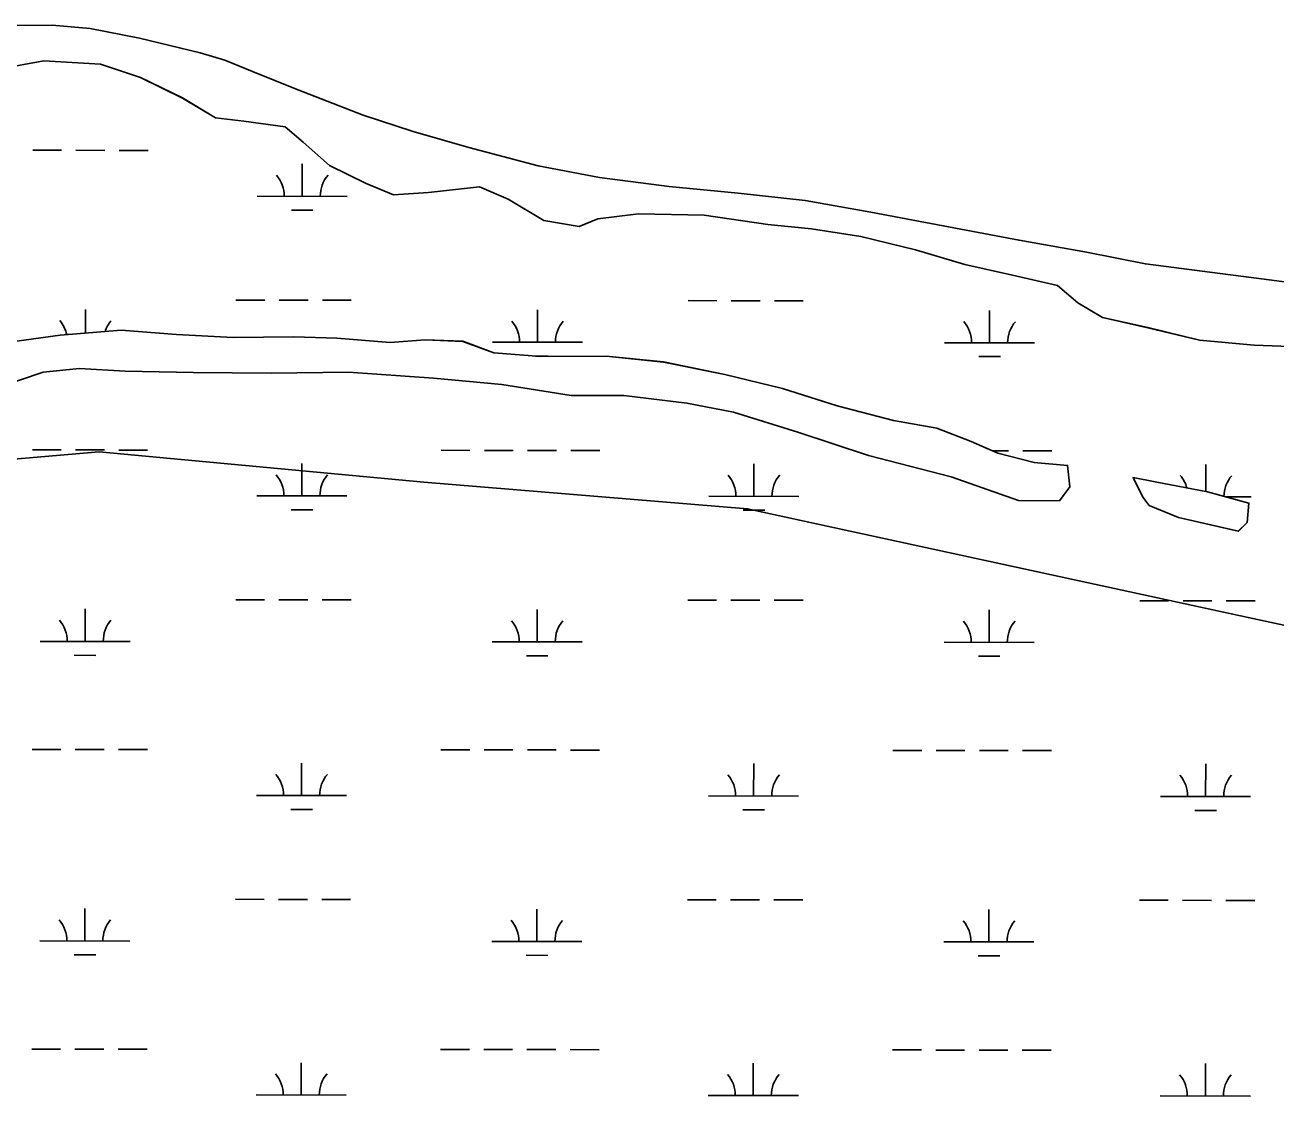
# Model space of a CAD drawing. Extents: x 3148686 to 3186545, y 916144 to 941516.
# Drawn here: x 3176520 to 3177909, y 924858 to 926049 of the extents above; entities that cross this region are included whole.
import ezdxf

# ---------------------------------------------------------------- set-up
doc = ezdxf.new("R2010")
doc.units = 0
for name, color, linetype in [('V-ROAD-CNTR', 7, 'Continuous'), ('V-SITE-VEGE', 7, 'Continuous'), ('V-TOPO-BNDY', 7, 'Continuous'), ('V-TOPO-SHOR', 7, 'Continuous'), ('V-WETL-SWMP', 7, 'Continuous')]:
    doc.layers.add(name, color=color, linetype=linetype)

msp = doc.modelspace()

# ---------------------------------------------------------------- linework, layer by layer
at = {"layer": 'V-ROAD-CNTR'}
for points in [[(3176550.1, 926049), (3176507.6, 926048.4), (3176470, 926038.9), (3176429.4, 926019.6), (3176386.8, 925985.9), (3176345.6, 925953.6), (3176312.9, 925927.3), (3176280.7, 925905.9), (3176255.7, 925892.3), (3176220.5, 925879.4), (3176175, 925871.5), (3176119, 925868.2), (3176052.5, 925866.4), (3175994.7, 925865.3), (3175944.3, 925866.3), (3175894.2, 925866.8), (3175851.7, 925866.7)], [(3177963.7, 925757.9), (3177893, 925767.2), (3177827.1, 925775.8), (3177763.9, 925783.7), (3177698.6, 925796.7), (3177623.6, 925810), (3177539.4, 925826.2), (3177458.9, 925841.1), (3177386.1, 925854), (3177311.8, 925862.4), (3177235.1, 925869.9), (3177157.9, 925879.6), (3177089.6, 925892.6), (3177012.9, 925913.1), (3176951.1, 925930.9), (3176895.3, 925948.8), (3176822, 925977.5), (3176772.5, 925997.6), (3176741.9, 926009.9), (3176714.4, 926018.3), (3176647, 926034.6), (3176592.3, 926045.1), (3176550.1, 926049)]]:
    msp.add_lwpolyline(points, dxfattribs=at)
at = {"layer": 'V-SITE-VEGE'}
for p, q in [((3176541, 926009.4), (3176492, 926000.5)), ((3176603.7, 926005.7), (3176541, 926009.4)), ((3176648.3, 925990.6), (3176603.7, 926005.7)), ((3176694.7, 925968), (3176648.3, 925990.6)), ((3176731.5, 925945.8), (3176694.7, 925968)), ((3176762.8, 925942.2), (3176731.5, 925945.8)), ((3176808.7, 925935.9), (3176762.8, 925942.2)), ((3176828.6, 925918.8), (3176808.7, 925935.9)), ((3176858.2, 925893.2), (3176828.6, 925918.8)), ((3176898.6, 925873.1), (3176858.2, 925893.2)), ((3176929.1, 925860.6), (3176898.6, 925873.1)), ((3177024.6, 925869.5), (3176968.1, 925862.9)), ((3177056.3, 925855.6), (3177024.6, 925869.5)), ((3176968.1, 925862.9), (3176929.1, 925860.6)), ((3177095.9, 925832.1), (3177056.3, 925855.6)), ((3177135.1, 925825.3), (3177095.9, 925832.1)), ((3177156.1, 925834), (3177135.1, 925825.3)), ((3177201.2, 925839.3), (3177156.1, 925834)), ((3177274, 925838), (3177201.2, 925839.3)), ((3177344.9, 925827.7), (3177274, 925838)), ((3177393.1, 925822.9), (3177344.9, 925827.7)), ((3177447.8, 925814.2), (3177393.1, 925822.9)), ((3177508.8, 925799.3), (3177447.8, 925814.2)), ((3177563.5, 925783.1), (3177508.8, 925799.3)), ((3177616.4, 925771.4), (3177563.5, 925783.1)), ((3177666.2, 925759.8), (3177616.4, 925771.4)), ((3177689, 925740.4), (3177666.2, 925759.8)), ((3177716.2, 925724.3), (3177689, 925740.4)), ((3177766.7, 925713), (3177716.2, 925724.3)), ((3176497.1, 925696.1), (3176558.8, 925704.6)), ((3176558.8, 925704.6), (3176626.6, 925710.1)), ((3176626.6, 925710.1), (3176688.2, 925705.2)), ((3176688.2, 925705.2), (3176751, 925701.9)), ((3176751, 925701.9), (3176818.4, 925702.9)), ((3176818.4, 925702.9), (3176866.1, 925701.2)), ((3177824, 925699.1), (3177766.7, 925713)), ((3176866.1, 925701.2), (3176925.4, 925696.4)), ((3176925.4, 925696.4), (3176964.2, 925699.6)), ((3176964.2, 925699.6), (3177006, 925697.8)), ((3177006, 925697.8), (3177040.4, 925685.1)), ((3177884.8, 925693.6), (3177824, 925699.1)), ((3177934.4, 925691.8), (3177884.8, 925693.6)), ((3177040.4, 925685.1), (3177092.7, 925680.8)), ((3177092.7, 925680.8), (3177165.1, 925681.5)), ((3177165.1, 925681.5), (3177228.8, 925674.9)), ((3176540.1, 925663.6), (3176487.3, 925645.9)), ((3176580.4, 925667.6), (3176540.1, 925663.6)), ((3176631.1, 925664.6), (3176580.4, 925667.6)), ((3176706.9, 925663.2), (3176631.1, 925664.6)), ((3176793.4, 925662.6), (3176706.9, 925663.2)), ((3176879.2, 925663.6), (3176793.4, 925662.6)), ((3176973.4, 925657), (3176879.2, 925663.6)), ((3177228.8, 925674.9), (3177296.8, 925660.8)), ((3177049.3, 925649.8), (3176973.4, 925657)), ((3177126.3, 925637.6), (3177049.3, 925649.8)), ((3177296.8, 925660.8), (3177361.1, 925645.6)), ((3177184.9, 925637.6), (3177126.3, 925637.6)), ((3177254.8, 925629.2), (3177184.9, 925637.6)), ((3177361.1, 925645.6), (3177421.8, 925626.2)), ((3177306.6, 925619.1), (3177254.8, 925629.2)), ((3177421.8, 925626.2), (3177484.2, 925609.8)), ((3177377.9, 925597.1), (3177306.6, 925619.1)), ((3177484.2, 925609.8), (3177532.2, 925601.5)), ((3177456.6, 925571), (3177377.9, 925597.1)), ((3177532.2, 925601.5), (3177570.6, 925586.6)), ((3177570.6, 925586.6), (3177600.1, 925573.7)), ((3177548.3, 925547.2), (3177456.6, 925571)), ((3177600.1, 925573.7), (3177640.5, 925563.2)), ((3177640.5, 925563.2), (3177677.5, 925560)), ((3177677.5, 925560), (3177680.1, 925536.4)), ((3177623.2, 925521), (3177548.3, 925547.2)), ((3177680.1, 925536.4), (3177668.4, 925520.8)), ((3177761, 925524.9), (3177750.3, 925546.6)), ((3177750.3, 925546.6), (3177774.7, 925541.9)), ((3177774.7, 925541.9), (3177833, 925530.5)), ((3177768.3, 925515.4), (3177761, 925524.9)), ((3177833, 925530.5), (3177878.8, 925518.1)), ((3177668.4, 925520.8), (3177623.2, 925521)), ((3177800.6, 925502.2), (3177768.3, 925515.4)), ((3177878.8, 925518.1), (3177876.8, 925496.7)), ((3177867.2, 925487.1), (3177800.6, 925502.2)), ((3177876.8, 925496.7), (3177867.2, 925487.1))]:
    msp.add_line(p, q, dxfattribs=at)
at = {"layer": 'V-TOPO-BNDY'}
msp.add_lwpolyline([(3177979.5, 925369.2), (3177878, 925391.2), (3177427.6, 925488.7), (3177322.2, 925511.9), (3176962.6, 925541.3), (3176602.4, 925575.2), (3175684.6, 925496.3), (3174920.8, 925403), (3174105.7, 925242.2), (3173312.9, 925143.1), (3172225.9, 925124.1), (3171567.7, 925109.7), (3170625.3, 925014.1), (3170156.3, 924862.9), (3169477.9, 924465.7)], dxfattribs=at)
at = {"layer": 'V-TOPO-SHOR'}
for points in [[(3176497.1, 925696.1), (3176558.8, 925704.6), (3176626.6, 925710.1), (3176688.2, 925705.2), (3176751, 925701.9), (3176818.4, 925702.9), (3176866.2, 925701.2), (3176925.4, 925696.4), (3176964.2, 925699.6), (3177006, 925697.8), (3177040.4, 925685.1), (3177092.7, 925680.8), (3177165.1, 925681.5), (3177228.8, 925674.9), (3177296.8, 925660.8), (3177361.1, 925645.6), (3177421.8, 925626.2), (3177484.2, 925609.8), (3177532.2, 925601.5), (3177570.6, 925586.6), (3177600.1, 925573.7), (3177640.5, 925563.2), (3177677.5, 925560), (3177680.1, 925536.4), (3177668.4, 925520.8), (3177623.2, 925521), (3177548.3, 925547.2), (3177456.6, 925571), (3177377.9, 925597.1), (3177306.6, 925619.1), (3177254.8, 925629.2), (3177184.9, 925637.6), (3177126.3, 925637.6), (3177049.3, 925649.8), (3176973.4, 925657), (3176879.2, 925663.6), (3176793.4, 925662.6), (3176706.9, 925663.2), (3176631.1, 925664.6), (3176580.4, 925667.6), (3176540.1, 925663.6), (3176487.3, 925645.9)], [(3177761, 925524.9), (3177750.3, 925546.6), (3177774.7, 925541.9), (3177833, 925530.5), (3177878.8, 925518.1), (3177876.8, 925496.7), (3177867.2, 925487.1), (3177800.6, 925502.2), (3177768.3, 925515.4), (3177761, 925524.9)]]:
    msp.add_lwpolyline(points, dxfattribs=at)
at = {"layer": 'V-WETL-SWMP'}
for p, q in [((3176541, 926009.4), (3176492, 926000.5)), ((3176603.7, 926005.7), (3176541, 926009.4)), ((3176648.3, 925990.6), (3176603.7, 926005.7)), ((3176694.7, 925967.9), (3176648.3, 925990.6)), ((3176731.5, 925945.8), (3176694.7, 925967.9)), ((3176762.8, 925942.2), (3176731.5, 925945.8)), ((3176808.7, 925935.9), (3176762.8, 925942.2)), ((3176828.6, 925918.8), (3176808.7, 925935.9)), ((3176858.2, 925893.2), (3176828.6, 925918.8)), ((3176528.5, 925909.9), (3176560.5, 925909.9)), ((3176576.5, 925909.9), (3176608.5, 925909.8)), ((3176624.5, 925909.8), (3176656.5, 925909.8)), ((3176827.7, 925858.9), (3176827.8, 925894.9)), ((3176898.6, 925873), (3176858.2, 925893.2)), ((3176929.1, 925860.6), (3176898.6, 925873)), ((3177024.6, 925869.5), (3176968, 925862.9)), ((3177056.3, 925855.6), (3177024.6, 925869.5)), ((3176777.7, 925858.9), (3176877.7, 925858.8)), ((3176968, 925862.9), (3176929.1, 925860.6)), ((3176815.7, 925843.4), (3176839.7, 925843.4)), ((3177095.9, 925832.1), (3177056.3, 925855.6)), ((3177135.1, 925825.3), (3177095.9, 925832.1)), ((3177156.1, 925834), (3177135.1, 925825.3)), ((3177201.2, 925839.3), (3177156.1, 925834)), ((3177274, 925838), (3177201.2, 925839.3)), ((3177344.9, 925827.7), (3177274, 925838)), ((3177393.1, 925822.8), (3177344.9, 925827.7)), ((3177447.8, 925814.2), (3177393.1, 925822.8)), ((3177508.8, 925799.3), (3177447.8, 925814.2)), ((3177563.5, 925783.1), (3177508.8, 925799.3)), ((3177616.4, 925771.4), (3177563.5, 925783.1)), ((3177666.2, 925759.8), (3177616.4, 925771.4)), ((3177688.9, 925740.4), (3177666.2, 925759.8)), ((3176587.1, 925706.9), (3176587.1, 925733.3)), ((3176754.2, 925743.5), (3176786.2, 925743.5)), ((3176802.2, 925743.5), (3176834.2, 925743.4)), ((3176850.2, 925743.4), (3176882.2, 925743.4)), ((3177089, 925696.7), (3177089, 925732.7)), ((3177256.1, 925743), (3177288.1, 925742.9)), ((3177304.1, 925742.9), (3177336.1, 925742.9)), ((3177352.1, 925742.9), (3177384.1, 925742.8)), ((3177590.9, 925696.2), (3177590.9, 925732.2)), ((3177716.2, 925724.3), (3177688.9, 925740.4)), ((3177766.7, 925712.9), (3177716.2, 925724.3)), ((3176497.1, 925696), (3176558.8, 925704.6)), ((3176558.8, 925704.6), (3176626.6, 925710.1)), ((3176626.6, 925710.1), (3176688.2, 925705.2)), ((3176688.2, 925705.2), (3176750.9, 925701.9)), ((3176750.9, 925701.9), (3176818.3, 925702.9)), ((3176818.3, 925702.9), (3176866.1, 925701.2)), ((3177824, 925699), (3177766.7, 925712.9)), ((3176866.1, 925701.2), (3176925.4, 925696.4)), ((3176925.4, 925696.4), (3176964.2, 925699.6)), ((3176964.2, 925699.6), (3177005.9, 925697.7)), ((3177005.9, 925697.7), (3177040.4, 925685.1)), ((3177039, 925696.8), (3177139, 925696.7)), ((3177540.9, 925696.2), (3177640.9, 925696.1)), ((3177884.8, 925693.6), (3177824, 925699)), ((3177934.4, 925691.8), (3177884.8, 925693.6)), ((3177040.4, 925685.1), (3177092.7, 925680.8)), ((3177086.6, 925681.3), (3177101, 925681.3)), ((3177092.7, 925680.8), (3177165.1, 925681.5)), ((3177165.1, 925681.5), (3177228.8, 925674.8)), ((3177578.9, 925680.8), (3177602.9, 925680.8)), ((3176540, 925663.6), (3176487.3, 925645.9)), ((3176580.4, 925667.6), (3176540, 925663.6)), ((3176631.1, 925664.6), (3176580.4, 925667.6)), ((3176706.8, 925663.2), (3176631.1, 925664.6)), ((3176793.4, 925662.6), (3176706.8, 925663.2)), ((3176879.2, 925663.5), (3176793.4, 925662.6)), ((3176973.4, 925657), (3176879.2, 925663.5)), ((3177228.8, 925674.8), (3177296.8, 925660.8)), ((3177049.3, 925649.8), (3176973.4, 925657)), ((3177126.3, 925637.6), (3177049.3, 925649.8)), ((3177296.8, 925660.8), (3177361, 925645.6)), ((3177184.8, 925637.6), (3177126.3, 925637.6)), ((3177254.8, 925629.1), (3177184.8, 925637.6)), ((3177361, 925645.6), (3177421.8, 925626.2)), ((3177306.6, 925619.1), (3177254.8, 925629.1)), ((3177421.8, 925626.2), (3177484.1, 925609.7)), ((3177377.9, 925597.1), (3177306.6, 925619.1)), ((3177484.1, 925609.7), (3177532.2, 925601.5)), ((3177456.6, 925571), (3177377.9, 925597.1)), ((3177532.2, 925601.5), (3177570.6, 925586.6)), ((3177570.6, 925586.6), (3177600.1, 925573.7)), ((3176528.1, 925577.2), (3176560.1, 925577.2)), ((3176576.1, 925577.2), (3176608.1, 925577.2)), ((3176624.1, 925577.1), (3176656.1, 925577.1)), ((3176982, 925576.8), (3177014, 925576.7)), ((3177030, 925576.7), (3177062, 925576.7)), ((3177078, 925576.7), (3177110, 925576.6)), ((3177126, 925576.6), (3177158, 925576.6)), ((3177548.3, 925547.2), (3177456.6, 925571)), ((3177594.5, 925576.1), (3177611.9, 925576.1)), ((3177600.1, 925573.7), (3177640.5, 925563.1)), ((3177627.9, 925576.1), (3177659.9, 925576.1)), ((3176827.4, 925526.2), (3176827.4, 925562.2)), ((3177329.3, 925525.7), (3177329.3, 925561.7)), ((3177640.5, 925563.1), (3177677.5, 925560)), ((3177677.5, 925560), (3177680.1, 925536.3)), ((3177831.2, 925530.8), (3177831.2, 925561.1)), ((3177623.2, 925521), (3177548.3, 925547.2)), ((3177680.1, 925536.3), (3177668.4, 925520.7)), ((3177761, 925524.9), (3177750.2, 925546.5)), ((3177750.2, 925546.5), (3177774.7, 925541.9)), ((3177774.7, 925541.9), (3177833, 925530.5)), ((3176777.4, 925526.2), (3176877.4, 925526.1)), ((3177279.3, 925525.7), (3177379.3, 925525.6)), ((3177768.2, 925515.4), (3177761, 925524.9)), ((3177833, 925530.5), (3177878.8, 925518.1)), ((3177852.8, 925525.1), (3177881.2, 925525.1)), ((3176815.4, 925510.8), (3176839.4, 925510.7)), ((3177317.3, 925510.2), (3177341.3, 925510.2)), ((3177668.4, 925520.7), (3177623.2, 925521)), ((3177800.6, 925502.2), (3177768.2, 925515.4)), ((3177878.8, 925518.1), (3177876.8, 925496.6)), ((3177867.1, 925487.1), (3177800.6, 925502.2)), ((3177876.8, 925496.6), (3177867.1, 925487.1)), ((3176586.7, 925364.6), (3176586.8, 925400.6)), ((3176753.9, 925410.8), (3176785.9, 925410.8)), ((3176801.9, 925410.8), (3176833.9, 925410.7)), ((3176849.9, 925410.7), (3176881.9, 925410.7)), ((3177088.7, 925364.1), (3177088.7, 925400.1)), ((3177255.8, 925410.3), (3177287.8, 925410.3)), ((3177303.8, 925410.3), (3177335.8, 925410.2)), ((3177351.8, 925410.2), (3177383.8, 925410.2)), ((3177590.6, 925363.5), (3177590.6, 925399.5)), ((3177757.7, 925409.8), (3177789.7, 925409.7)), ((3177805.7, 925409.7), (3177837.7, 925409.7)), ((3177853.7, 925409.7), (3177885.7, 925409.6)), ((3176536.7, 925364.6), (3176636.7, 925364.5)), ((3177038.7, 925364.1), (3177138.7, 925364)), ((3177540.6, 925363.6), (3177640.6, 925363.5)), ((3176574.7, 925349.2), (3176598.7, 925349.1)), ((3177076.6, 925348.6), (3177100.6, 925348.6)), ((3177578.5, 925348.1), (3177602.5, 925348.1)), ((3176527.8, 925244.6), (3176559.8, 925244.5)), ((3176575.8, 925244.5), (3176607.8, 925244.5)), ((3176623.8, 925244.5), (3176655.8, 925244.4)), ((3176981.7, 925244.1), (3177013.7, 925244.1)), ((3177029.7, 925244), (3177061.7, 925244)), ((3177077.7, 925244), (3177109.7, 925244)), ((3177125.7, 925243.9), (3177157.7, 925243.9)), ((3177483.6, 925243.6), (3177515.6, 925243.5)), ((3177531.6, 925243.5), (3177563.6, 925243.5)), ((3177579.6, 925243.5), (3177611.6, 925243.4)), ((3177627.6, 925243.4), (3177659.6, 925243.4)), ((3176827, 925193.5), (3176827.1, 925229.5)), ((3177328.9, 925193), (3177329, 925229)), ((3177830.8, 925192.5), (3177830.9, 925228.5)), ((3176777, 925193.6), (3176877, 925193.5)), ((3177278.9, 925193), (3177378.9, 925192.9)), ((3177780.8, 925192.5), (3177880.8, 925192.4)), ((3176815, 925178.1), (3176839, 925178.1)), ((3177316.9, 925177.6), (3177340.9, 925177.5)), ((3177818.8, 925177), (3177842.8, 925177)), ((3176753.5, 925078.2), (3176785.5, 925078.1)), ((3176801.5, 925078.1), (3176833.5, 925078.1)), ((3176849.5, 925078.1), (3176881.5, 925078)), ((3176586.4, 925031.9), (3176586.4, 925067.9)), ((3177088.3, 925031.4), (3177088.3, 925067.4)), ((3177255.4, 925077.6), (3177287.4, 925077.6)), ((3177303.4, 925077.6), (3177335.4, 925077.5)), ((3177351.4, 925077.5), (3177383.4, 925077.5)), ((3177590.2, 925030.8), (3177590.2, 925066.8)), ((3177757.3, 925077.1), (3177789.3, 925077.1)), ((3177805.3, 925077.1), (3177837.3, 925077)), ((3177853.3, 925077), (3177885.3, 925077)), ((3176536.4, 925032), (3176636.4, 925031.9)), ((3177038.3, 925031.4), (3177138.3, 925031.3)), ((3177540.2, 925030.9), (3177640.2, 925030.8)), ((3176574.4, 925016.5), (3176598.4, 925016.5)), ((3177076.3, 925016), (3177100.3, 925015.9)), ((3177578.2, 925015.4), (3177602.2, 925015.4)), ((3176527.4, 924911.9), (3176559.4, 924911.9)), ((3176575.4, 924911.8), (3176607.4, 924911.8)), ((3176623.4, 924911.8), (3176655.4, 924911.8)), ((3176981.3, 924911.4), (3177013.3, 924911.4)), ((3177029.3, 924911.4), (3177061.3, 924911.3)), ((3177077.3, 924911.3), (3177109.3, 924911.3)), ((3177125.3, 924911.3), (3177157.3, 924911.2)), ((3177483.2, 924910.9), (3177515.2, 924910.9)), ((3177531.2, 924910.8), (3177563.2, 924910.8)), ((3177579.2, 924910.8), (3177611.2, 924910.8)), ((3177627.2, 924910.7), (3177659.2, 924910.7)), ((3176826.7, 924860.8), (3176826.7, 924896.8)), ((3177328.6, 924860.3), (3177328.6, 924896.3)), ((3177830.5, 924859.8), (3177830.5, 924895.8)), ((3176776.7, 924860.9), (3176876.7, 924860.8)), ((3177278.6, 924860.4), (3177378.6, 924860.3)), ((3177780.5, 924859.8), (3177880.5, 924859.7))]:
    msp.add_line(p, q, dxfattribs=at)
for centre, start, end in [((3176772.5, 925859.4), 359.1678, 40.7115), ((3176883, 925859.3), 139.1678, 180.7115), ((3176531.9, 925697.8), 12.1271, 40.7115), ((3176642.3, 925697.7), 139.1678, 161.8269), ((3177033.8, 925697.3), 359.1678, 40.7115), ((3177144.2, 925697.1), 139.1678, 180.7115), ((3177535.7, 925696.7), 359.1678, 40.7115), ((3177646.2, 925696.6), 139.1678, 180.7115), ((3176772.1, 925526.7), 359.1678, 40.7115), ((3176882.6, 925526.6), 139.1678, 180.7115), ((3177274, 925526.2), 359.1678, 40.7115), ((3177384.5, 925526.1), 139.1678, 180.7115), ((3177776, 925525.7), 15.3597, 40.7115), ((3177886.4, 925525.5), 139.1678, 179.9919), ((3176531.5, 925365.1), 359.1678, 40.7115), ((3176642, 925365), 139.1678, 180.7115), ((3177033.4, 925364.6), 359.1678, 40.7115), ((3177143.9, 925364.5), 139.1678, 180.7115), ((3177535.3, 925364.1), 359.1678, 40.7115), ((3177645.8, 925363.9), 139.1678, 180.7115), ((3176771.8, 925194), 359.1678, 40.7115), ((3176882.3, 925193.9), 139.1678, 180.7115), ((3177273.7, 925193.5), 359.1678, 40.7115), ((3177384.2, 925193.4), 139.1678, 180.7115), ((3177775.6, 925193), 359.1678, 40.7115), ((3177886.1, 925192.9), 139.1678, 180.7115), ((3176531.2, 925032.4), 359.1678, 40.7115), ((3176641.6, 925032.3), 139.1678, 180.7115), ((3177033.1, 925031.9), 359.1678, 40.7115), ((3177143.5, 925031.8), 139.1678, 180.7115), ((3177535, 925031.4), 359.1678, 40.7115), ((3177645.5, 925031.3), 139.1678, 180.7115), ((3176771.4, 924861.4), 359.1678, 40.7115), ((3176881.9, 924861.3), 139.1678, 180.7115), ((3177273.4, 924860.8), 359.1678, 40.7115), ((3177383.8, 924860.7), 139.1678, 180.7115), ((3177775.3, 924860.3), 359.1678, 40.7115), ((3177885.7, 924860.2), 139.1678, 180.7115)]:
    msp.add_arc(centre, 35.2, start, end, dxfattribs=at)

doc.saveas('drawing.dxf')
